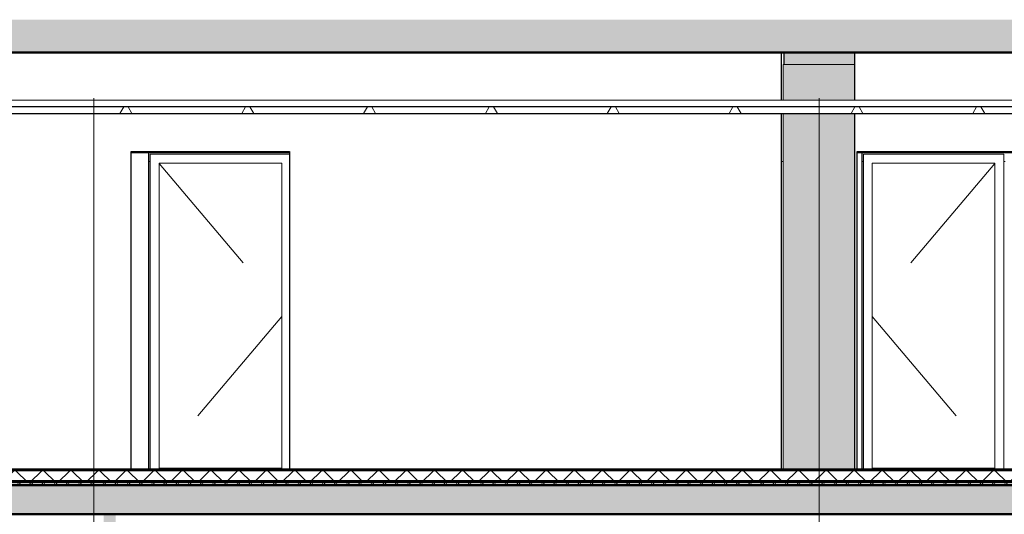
# Model space of a CAD drawing. Extents: x 50445 to 145605, y -10968 to 41989.
# Tile 288 of 338: x 112635 to 120100, y 1347 to 5097. Entities that reach past the tile are written whole.
import ezdxf

# ---------------------------------------------------------------- set-up
doc = ezdxf.new("R2010")
doc.units = 0
doc.header["$LTSCALE"] = 414.30304
doc.header["$MEASUREMENT"] = 0
doc.linetypes.add('stramien', pattern=[22.225, 12.7, -3.175, 3.175, -3.175])
doc.linetypes.add('streep-fijn', pattern=[3.9688, 2.3813, -1.5875])
doc.layers.get('0').update_dxf_attribs({"linetype": 'CONTINUOUS'})
for name, color, linetype, lineweight in [('A-CLNG-PATT', 5, 'CONTINUOUS', 25), ('A-CLNG-SUSP', 5, 'CONTINUOUS', 25), ('A-DETL', 5, 'CONTINUOUS', 18), ('A-DOOR', 1, 'CONTINUOUS', 25), ('A-FLOR-CASE', 3, 'CONTINUOUS', 18), ('A-FLOR-OTLN', 6, 'CONTINUOUS', 18), ('A-FLOR-PATT', 8, 'CONTINUOUS', 50), ('A-GENM', 6, 'CONTINUOUS', 18), ('I-WALL', 2, 'CONTINUOUS', 25), ('S-COLS', 6, 'CONTINUOUS', 18), ('S-GRID', 1, 'CONTINUOUS', 18)]:
    doc.layers.add(name, color=color, linetype=linetype, lineweight=lineweight)

# ---------------------------------------------------------------- blocks, each defined once
blk = doc.blocks.new('22_KU_koof biinenzijde metselwerkgevel hoogte 850mm diepte 600mm - Type-823429-plotview doorsnede C C  -  1 op 100')
at = {"layer": 'A-FLOR-CASE'}
for p, q in [((32434.6, 3355), (32444.7, 3355)), ((37231.3, 3355), (37244.3, 3355)), ((37842, 3355), (37851.9, 3355)), ((38915.9, 3355), (38926, 3355))]:
    blk.add_line(p, q, dxfattribs=at)
blk = doc.blocks.new('32_KA_hout_67-114-enkele_deur - H930_z-6007496-plotview doorsnede C C  -  1 op 100')
at = {"layer": 'A-DOOR', "lineweight": 18}
for p, q in [((33500.1, 3410), (32444.7, 3410)), ((32444.7, 1020), (32444.7, 3410)), ((32511.7, 1020), (32511.7, 3343)), ((32511.7, 3343), (33441.7, 3343)), ((33441.7, 3343), (33441.7, 1020))]:
    blk.add_line(p, q, dxfattribs=at)
at = {"layer": 'A-GENM', "linetype": 'streep-fijn'}
for p, q in [((32511.6, 3338.6), (33441.7, 2240.1)), ((33441.7, 2180.9), (32511.7, 1079.9))]:
    blk.add_line(p, q, dxfattribs=at)
blk = doc.blocks.new('32_KA_hout_67-114-enkele_deur - H930_z-6007470-plotview doorsnede C C  -  1 op 100')
at = {"layer": 'A-DOOR', "lineweight": 18}
for p, q in [((38915.9, 3410), (37851.9, 3410)), ((37851.9, 3410), (37851.9, 1020)), ((38915.9, 3410), (38915.9, 1020)), ((37918.9, 1020), (37918.9, 3343)), ((37918.9, 3343), (38848.9, 3343)), ((38848.9, 3343), (38848.9, 1020))]:
    blk.add_line(p, q, dxfattribs=at)
at = {"layer": 'A-GENM', "linetype": 'streep-fijn'}
for p, q in [((38849, 3338.6), (37918.9, 2240.1)), ((37918.9, 2180.9), (38848.9, 1079.9))]:
    blk.add_line(p, q, dxfattribs=at)
blk = doc.blocks.new('42_KA leemstuc betonkolomafwerking - Type-7433557-plotview doorsnede C C  -  1 op 100')
at = {"layer": 'A-GENM'}
h = blk.add_hatch(color=256, dxfattribs=at)
h.paths.add_polyline_path([(37244.3, 1020), (37785.3, 1020), (37785.3, 3720), (37244.3, 3720), (37244.3, 1160)], flags=0)
h.paths.add_polyline_path([(37244.3, 3820), (37785.3, 3820), (37785.3, 4090), (37244.3, 4090)], flags=0)
for p, q in [((37785.3, 4090), (37244.3, 4090)), ((37244.3, 4090), (37244.3, 3820)), ((37244.3, 3720), (37244.3, 1020))]:
    blk.add_line(p, q, dxfattribs=at)
blk = doc.blocks.new('32_KA_binnendeur_hout - 32_KA_binnendeur_hout-V67-plotview doorsnede C C  -  1 op 100')
at = {"layer": 'A-DOOR', "lineweight": 18}
blk.add_line((32511.7, 1030), (33441.7, 1030), dxfattribs=at)
blk = doc.blocks.new('32_KA_binnendeur_hout - 32_KA_binnendeur_hout-V68-plotview doorsnede C C  -  1 op 100')
at = {"layer": 'A-DOOR', "lineweight": 18}
blk.add_line((37918.9, 1030), (38848.9, 1030), dxfattribs=at)
blk = doc.blocks.new('3073_04 constructie_abt_export 08-11-2012_rvt-1-plotview doorsnede C C  -  1 op 100')
at = {"layer": 'A-FLOR-PATT', "lineweight": 18}
h = blk.add_hatch(color=7, dxfattribs=at)
h.paths.add_polyline_path([(4366.6, 4180), (10366.6, 4180), (10366.6, 4430), (4366.6, 4430), (4366.6, 4280.2)], flags=0)
h.paths.add_polyline_path([(15166.6, 4180), (54166.6, 4180), (54166.6, 4430), (15166.6, 4430), (15166.6, 4280.2)], flags=0)
blk.add_hatch(color=7, dxfattribs=at).paths.add_polyline_path([(22125.3, 680), (54166.6, 680), (54166.6, 930), (4366.6, 930), (4366.6, 680), (21568.7, 680)], flags=0)
at = {"layer": 'S-COLS', "lineweight": 5}
for points in [[(37249.6, 4090), (37783.6, 4090), (37783.6, 4180), (37249.6, 4180)], [(32183.6, -2480), (32183.6, 680), (32091.6, 680), (32091.6, -700), (32161.6, -700), (32161.6, -1050), (32169.5, -1050.4), (32169.5, -1075), (32161.6, -1075), (32161.6, -1470), (32091.6, -1470), (32091.6, -2480), (32143.7, -2480)]]:
    blk.add_hatch(color=256, dxfattribs=at).paths.add_polyline_path(points, flags=0)
at = {"layer": 'A-FLOR-OTLN', "color": 90, "lineweight": 50}
for p, q in [((15166.6, 4180), (54166.6, 4180)), ((54166.6, 930), (4366.6, 930)), ((4666.6, 680), (54166.6, 680))]:
    blk.add_line(p, q, dxfattribs=at)
at = {"layer": 'S-COLS', "color": 250, "lineweight": 25}
for p, q in [((37249.6, 4180), (37249.6, 4090)), ((37783.6, 4180), (37783.6, 4090))]:
    blk.add_line(p, q, dxfattribs=at)

msp = doc.modelspace()

# ---------------------------------------------------------------- hatches: boundary and pattern name
at = {"layer": 'A-CLNG-PATT', "lineweight": 18}
h = msp.add_hatch(dxfattribs=at)
h.set_pattern_fill('FP_21', color=256, angle=150, style=0, pattern_type=2)
h.set_pattern_definition([(60, (114825.1, 10064.8), (-692.82, 400), []), (120, (114825.1, 10064.8), (-692.82, -400), [])])
h.paths.add_polyline_path([(134568.5, 4387.2), (134568.5, 4437.2), (96646.1, 4437.2), (96646.1, 4387.2), (134473.4, 4387.2)], flags=0)
h.paths.add_polyline_path([(86324.1, 4387.2), (91246.2, 4387.2), (91246.2, 4437.2), (86324.1, 4437.2)], flags=0)
at = {"layer": 'A-FLOR-PATT', "lineweight": 18}
h = msp.add_hatch(dxfattribs=at)
h.set_pattern_fill('FP_6', color=256, angle=135, style=0, pattern_type=2)
h.set_pattern_definition([(45, (114825.1, 10064.78), (-106.066, 106.066), []), (135, (114825.1, 10064.78), (-106.066, -106.066), [])])
h.paths.add_polyline_path([(102191.6, 1587.2), (135616.1, 1587.2), (135616.1, 1687.2), (135476.1, 1687.2), (135476.1, 1677.2), (85436.1, 1677.2), (85436.1, 1687.2), (85300.3, 1687.2), (85300.3, 1587.2), (101913.3, 1587.2)], flags=0)
h = msp.add_hatch(color=256, dxfattribs=at)
h.paths.add_polyline_path([(107757.4, 1677.2), (129169.1, 1677.2), (129169.1, 1687.2), (107696.1, 1687.2), (107696.1, 1677.2)], flags=0)
h.paths.add_polyline_path([(92173.1, 1677.2), (96419.1, 1677.2), (96419.1, 1687.2), (91723.1, 1687.2), (91723.1, 1677.2)], flags=0)
h.paths.add_polyline_path([(100256.1, 1677.2), (104029.3, 1677.2), (104029.3, 1687.2), (100256.1, 1687.2)], flags=0)
h = msp.add_hatch(dxfattribs=at)
h.set_pattern_fill('FP_7', color=256, angle=-210, style=0, pattern_type=2)
h.set_pattern_definition([(240, (110458.2, 1647.184), (46.18203, -80.01037), []), (300, (110365.804, 1647.18), (92.38203, -0.01037), [])])
h.paths.add_polyline_path([(135586.5, 1567.2), (135616.1, 1567.2), (135616.1, 1587.2), (85300.3, 1587.2), (85300.3, 1567.2), (135030, 1567.2)], flags=0)

# ---------------------------------------------------------------- linework, layer by layer
at = {"layer": 'A-CLNG-SUSP'}
for p, q in [((134568.5, 4437.2), (96646.1, 4437.2)), ((96646.1, 4387.2), (134568.5, 4387.2)), ((113480.1, 4087.2), (113480.1, 4097.2)), ((114679.6, 4087.2), (113480.1, 4087.2)), ((114679.6, 4097.2), (114679.6, 4087.2)), ((118984.8, 4087.2), (118984.8, 4097.2)), ((120185.2, 4087.2), (118984.8, 4087.2))]:
    msp.add_line(p, q, dxfattribs=at)
at = {"layer": 'A-DETL', "linetype": 'stramien'}
msp.add_line((137416.8, 1687.2), (76916.8, 1687.2), dxfattribs=at)
at = {"layer": 'A-FLOR-OTLN', "lineweight": 50}
for p, q in [((135616.1, 1687.2), (85300.3, 1687.2)), ((85300.3, 1567.2), (135616.1, 1567.2))]:
    msp.add_line(p, q, dxfattribs=at)
at = {"layer": 'A-FLOR-OTLN'}
for p, q in [((135476.1, 1677.2), (85436.1, 1677.2)), ((135616.1, 1587.2), (85300.3, 1587.2))]:
    msp.add_line(p, q, dxfattribs=at)
at = {"layer": 'A-GENM'}
msp.add_line((99837.4, 4487.2), (121156.9, 4487.2), dxfattribs=at)
at = {"layer": 'I-WALL'}
for p, q in [((118410.8, 4487.2), (118410.8, 4847.2)), ((118964.8, 4847.2), (118964.8, 4487.2)), ((118410.8, 1687.2), (118410.8, 4387.2)), ((118964.8, 4387.2), (118964.8, 1687.2)), ((113480.1, 4097.2), (114679.6, 4097.2)), ((113480.1, 1687.2), (113480.1, 4087.2)), ((113614.1, 1687.2), (113614.1, 4087.2)), ((114679.6, 4087.2), (114679.6, 1687.2)), ((118984.8, 4097.2), (120185.2, 4097.2)), ((118984.8, 1687.2), (118984.8, 4087.2)), ((119021.5, 1687.2), (119021.5, 4087.2))]:
    msp.add_line(p, q, dxfattribs=at)
at = {"layer": 'S-GRID', "linetype": 'stramien'}
for p, q in [((113196.1, -9967.8), (113196.1, 31258.5)), ((118696.1, -9967.8), (118696.1, 31258.5))]:
    msp.add_line(p, q, dxfattribs=at)

# ---------------------------------------------------------------- block references
at = {"lineweight": 5}
msp.add_blockref('3073_04 constructie_abt_export 08-11-2012_rvt-1-plotview doorsnede C C  -  1 op 100', (81179.5, 667.2), dxfattribs=at)
at = {"layer": 'A-DOOR'}
for name in ['32_KA_hout_67-114-enkele_deur - H930_z-6007496-plotview doorsnede C C  -  1 op 100', '32_KA_hout_67-114-enkele_deur - H930_z-6007470-plotview doorsnede C C  -  1 op 100', '32_KA_binnendeur_hout - 32_KA_binnendeur_hout-V67-plotview doorsnede C C  -  1 op 100', '32_KA_binnendeur_hout - 32_KA_binnendeur_hout-V68-plotview doorsnede C C  -  1 op 100']:
    msp.add_blockref(name, (81179.5, 667.2), dxfattribs=at)
at = {"layer": 'A-FLOR-CASE'}
msp.add_blockref('22_KU_koof biinenzijde metselwerkgevel hoogte 850mm diepte 600mm - Type-823429-plotview doorsnede C C  -  1 op 100', (81179.5, 667.2), dxfattribs=at)
at = {"layer": 'A-GENM'}
msp.add_blockref('42_KA leemstuc betonkolomafwerking - Type-7433557-plotview doorsnede C C  -  1 op 100', (81179.5, 667.2), dxfattribs=at)

doc.saveas('drawing.dxf')
